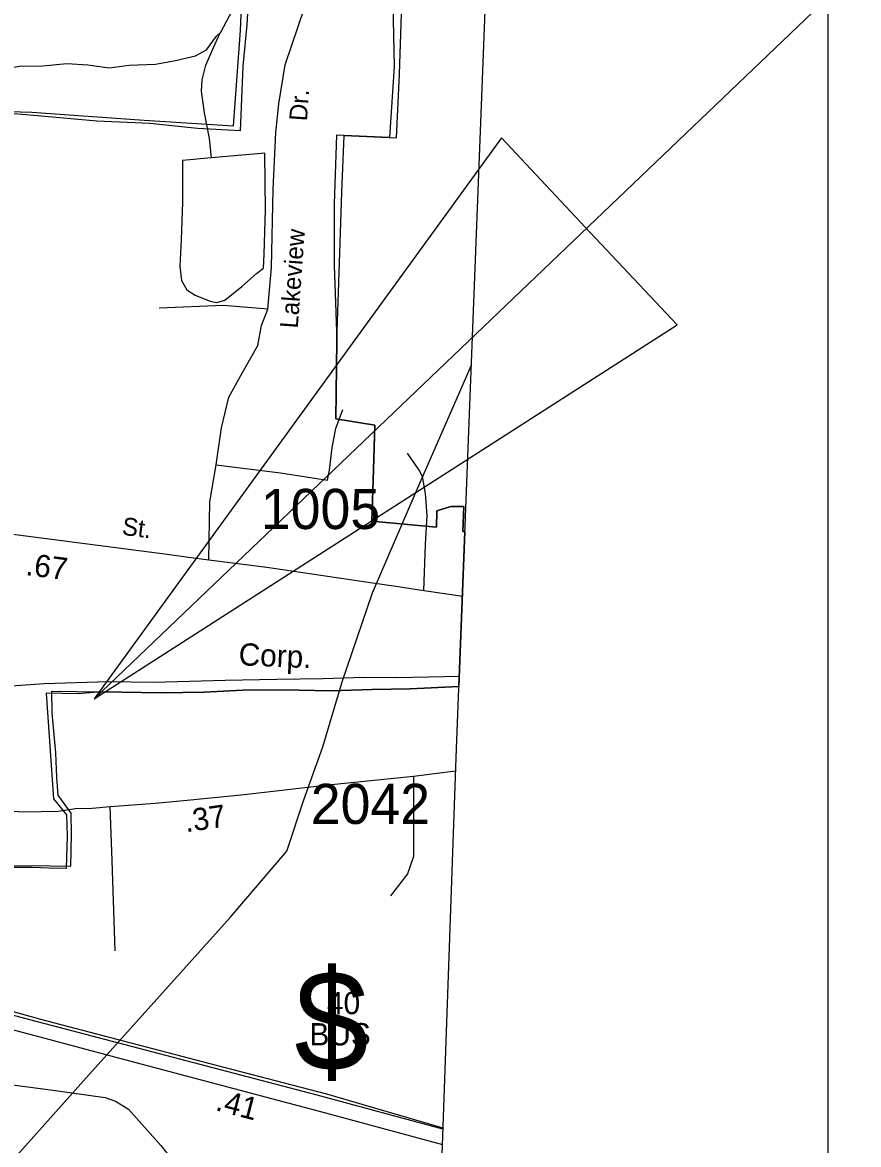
# Model space of a CAD drawing. Extents: x 1551653 to 1702041, y 811336 to 920032.
# Drawn here: x 1691164 to 1694243, y 858826 to 862956 of the extents above; entities that cross this region are included whole.
import ezdxf

# ---------------------------------------------------------------- set-up
doc = ezdxf.new("R2010")
doc.units = 0
for name, color, linetype in [('Old_Level_10', 7, 'Continuous'), ('Old_Level_11', 7, 'Continuous'), ('Old_Level_14', 7, 'Continuous'), ('Old_Level_17', 7, 'Continuous'), ('Old_Level_27', 7, 'Continuous'), ('Old_Level_3', 7, 'Continuous'), ('Old_Level_32', 7, 'Continuous'), ('Old_Level_35', 7, 'Continuous'), ('Old_Level_44', 7, 'Continuous'), ('Old_Level_48', 7, 'Continuous'), ('Old_Level_49', 7, 'Continuous'), ('Old_Level_5', 7, 'Continuous'), ('Old_Level_52', 7, 'Continuous'), ('Old_Level_56', 7, 'Continuous'), ('Old_Level_62', 7, 'Continuous'), ('Old_Level_63', 7, 'Continuous'), ('Old_Level_8', 7, 'Continuous')]:
    doc.layers.add(name, color=color, linetype=linetype)

msp = doc.modelspace()

# ---------------------------------------------------------------- linework, layer by layer
at = {"layer": 'Old_Level_27'}
for points in [[(1692712.015, 858882.198), (1692249.124, 859008.024), (1691841.929, 859114.604), (1691195.96, 859283.769), (1691136.43, 859300.104), (1691007.056, 859335.604), (1690869.664, 859372.532)], [(1690870.318, 859313.685), (1690989.319, 859284.917), (1691209.666, 859227.377), (1691484.282, 859154.147), (1692279.363, 858942.299), (1692710.035, 858826.149)]]:
    msp.add_lwpolyline(points, dxfattribs=at)
at = {"layer": 'Old_Level_3'}
msp.add_line((1694242.554, 863156.523), (1691428.219, 860466.324), dxfattribs=at)
for points in [[(1692927.517, 862530.737), (1691428.219, 860466.324), (1693574.683, 861842.209), (1693254.483, 862182.873), (1692927.517, 862530.737)], [(1690917.532, 859372.827), (1690918.319, 859372.619), (1691041.383, 859340.019), (1691230.851, 859287.526), (1691877.175, 859118.563), (1692283.999, 859011.936), (1692712.199, 858887.397)]]:
    msp.add_lwpolyline(points, dxfattribs=at)
at = {"layer": 'Old_Level_32'}
for points in [[(1689381.285, 861289.106), (1689532.729, 861266.816), (1689664.129, 861251.212), (1689836.667, 861241.348), (1690192.919, 861181.277), (1690306.718, 861167.98), (1690356.62, 861161.579), (1690608.42, 861134.679), (1690834.02, 861106.277), (1691013.918, 861086.477), (1691696.916, 860998.977), (1691774.816, 860987.98), (1691850.816, 860977.278), (1692064.415, 860950.877), (1692427.915, 860896.878), (1692547.816, 860879.68), (1692641.615, 860864.578), (1692785.416, 860844.454)], [(1690892.11, 860073.994), (1691072.69, 860055.993), (1691168.691, 860050.094), (1691297.293, 860052.269), (1691358.219, 860062.582), (1691420.217, 860063.28), (1691486.417, 860069.98), (1691652.818, 860082.582), (1691770.668, 860093.074), (1691979.9, 860113.996), (1692289.17, 860149.305), (1692604.325, 860181.997), (1692758.624, 860201.779)]]:
    msp.add_lwpolyline(points, dxfattribs=at)
at = {"layer": 'Old_Level_35'}
for points in [[(1692067.4, 861900.525), (1692080.734, 862053.983), (1692087.401, 862340.882), (1692097.402, 862551.053), (1692107.402, 862656.435), (1692130.737, 862799.885), (1692227.41, 863083.448)], [(1692067.4, 861900.525), (1691904.057, 861913.87), (1691667.375, 861903.861)], [(1691877.507, 861327.719), (1691897.389, 861463.504), (1691924.058, 861576.93), (1691974.061, 861667.003), (1692030.731, 861767.084), (1692044.065, 861840.477), (1692067.4, 861900.525)], [(1691877.507, 861327.719), (1692114.188, 861297.695), (1692287.531, 861271.006), (1692294.199, 861307.703), (1692304.2, 861391.103), (1692317.534, 861461.161), (1692344.202, 861531.217)], [(1692641.615, 860864.578), (1692647.48, 861034.616), (1692654.018, 861140.54), (1692647.48, 861221.617), (1692637.018, 861284.386), (1692624.214, 861307.579), (1692581.415, 861370.479)], [(1691850.816, 860977.278), (1691854.172, 861190.941), (1691877.507, 861327.719)], [(1692604.325, 860181.997), (1692603.305, 859885.853), (1692582.196, 859822.478), (1692518.869, 859741.5)], [(1691505.719, 859539.282), (1691494.416, 859871.68), (1691486.417, 860069.98)], [(1690867.049, 859082.223), (1690986.703, 859063.916), (1691266.825, 859026.925), (1691468.652, 858999.153), (1691506.513, 858985.454), (1691554.898, 858956.684), (1691673.898, 858821.991), (1691859.693, 858585.096), (1691917.717, 858506.829), (1692056.474, 858340.197), (1692205.322, 858203.862), (1692297.863, 858123.99), (1692348.319, 858096.218), (1692416.436, 858083.594), (1692524.556, 858070.065), (1692683.238, 858067.442)]]:
    msp.add_lwpolyline(points, dxfattribs=at)
at = {"layer": 'Old_Level_44'}
msp.add_lwpolyline([(1691106.761, 860513.319), (1691243.884, 860522.812), (1691481.221, 860529.638), (1691646.415, 860527.422), (1691910.614, 860534.62), (1692100.511, 860538.151), (1692271.809, 860540.975), (1692422.556, 860545.537), (1692542.701, 860544.861), (1692658.466, 860547.275), (1692771.818, 860549.438)], dxfattribs=at)
at = {"layer": 'Old_Level_48'}
for points in [[(1692001.925, 863160.371), (1691990.16, 862947.09), (1691974.851, 862794.994), (1691969.264, 862645.093), (1691965.79, 862557.058), (1691807.969, 862564.876), (1691632.641, 862583.351), (1691437.772, 862592.678), (1691218.938, 862611.992), (1690987.209, 862631.559), (1690763.404, 862644.62), (1690514.014, 862667.704), (1690337.745, 862679.847), (1690109.963, 862695.368), (1689892.585, 862707.511), (1689893.392, 862707.494), (1689620.571, 862727.858), (1689456.454, 862742.94), (1689190.031, 862760.795), (1688772.528, 862802.872), (1688864.859, 864250.516)], [(1692770.332, 860511.099), (1692792.41, 861080.648), (1692784.971, 861081.576), (1692789.351, 861174.354), (1692740.992, 861174.495), (1692689.86, 861158.026), (1692688.603, 861098.521), (1692450.461, 861119.797), (1692456.904, 861310.164), (1692461.166, 861473.586), (1692317.364, 861496.211), (1692321.035, 861784.255), (1692331.944, 862071.367), (1692339.847, 862330.756), (1692348.289, 862539.338), (1692540.756, 862530.851), (1692552.15, 862764.771), (1692561.681, 863063.022)], [(1691118.652, 859851.834), (1691205.736, 859853.323), (1691266.956, 859851.345), (1691341.887, 859849.895), (1691345.158, 859966.506), (1691342.792, 860045.128), (1691295.033, 860111.932), (1691290.771, 860177.096), (1691287.044, 860267.65), (1691279.052, 860347.177), (1691273.226, 860414.756), (1691272.487, 860494.139), (1691273.294, 860494.123), (1691455.404, 860491.393), (1691675.397, 860488.722), (1691832.614, 860490.442), (1691975.445, 860497.994), (1692122.187, 860499.917), (1692297.817, 860495.724), (1692451.071, 860500.694), (1692590.562, 860502.758), (1692591.369, 860502.741), (1692770.332, 860511.099)]]:
    msp.add_lwpolyline(points, dxfattribs=at)
at = {"layer": 'Old_Level_49'}
for points in [[(1688828.17, 864245.856), (1688772.528, 862802.872), (1689190.031, 862760.795), (1689456.454, 862742.94), (1689620.571, 862727.858), (1689893.392, 862707.494), (1689892.585, 862707.511), (1690109.963, 862695.368), (1690337.745, 862679.847), (1690514.014, 862667.704), (1690763.404, 862644.62), (1690987.209, 862631.559), (1691198.564, 862625.053), (1691612.267, 862596.412), (1691941.266, 862575.437), (1691967.091, 862925.59), (1691975.7, 863129.367)], [(1692526.633, 863080.575), (1692532.372, 862793.565), (1692515.155, 862532.386), (1692320.033, 862540.996), (1692311.425, 862288.428), (1692311.425, 862061.689), (1692321.035, 861784.255), (1692317.364, 861496.211), (1692461.166, 861473.586), (1692456.904, 861310.164), (1692450.461, 861119.797), (1692688.603, 861098.521), (1692689.86, 861158.026), (1692740.992, 861174.495), (1692789.351, 861174.354), (1692784.971, 861081.576), (1692792.41, 861080.648), (1692770.332, 860511.099)], [(1692770.332, 860511.099), (1692591.369, 860502.741), (1692590.562, 860502.758), (1692451.071, 860500.694), (1692297.817, 860495.724), (1692122.187, 860499.917), (1691975.445, 860497.994), (1691832.614, 860490.442), (1691675.397, 860488.722), (1691455.404, 860491.393), (1691369.009, 860484.695), (1691250.826, 860487.65), (1691278.219, 860098.43), (1691326.756, 860039.357), (1691329.121, 859960.735), (1691325.492, 859841.325), (1691261.082, 859843.593), (1691199.862, 859845.572), (1691118.556, 859845.089)]]:
    msp.add_lwpolyline(points, dxfattribs=at)
at = {"layer": 'Old_Level_52'}
msp.add_lwpolyline([(1693532.791, 878638.321), (1693519.914, 877349.945), (1693492.014, 876609.648), (1693453.815, 875667.649), (1693430.213, 875135.35), (1693375.315, 874115.254), (1693330.715, 873313.552), (1693283.815, 872475.555), (1693250.613, 871813.457), (1693208.113, 871017.258), (1693160.515, 870131.361), (1693122.415, 869369.262), (1693086.516, 868609.064), (1693046.713, 867715.066), (1693006.516, 866758.966), (1692985.469, 866061.038), (1692761.517, 860283.68), (1692552.714, 854372.091), (1692258.315, 846140.608), (1691699.317, 830912.039), (1691456.683, 824436.459)], dxfattribs=at)
at = {"layer": 'Old_Level_56'}
msp.add_lwpolyline([(1687526.826, 854481.69), (1687902.025, 854933.691), (1688265.023, 855375.99), (1688552.923, 855718.889), (1688869.221, 856107.488), (1689185.421, 856486.286), (1689483.423, 856841.085), (1689793.721, 857211.987), (1690152.421, 857632.084), (1690539.52, 858088.084), (1690833.318, 858434.983), (1691052.117, 858684.684), (1691388.317, 859060.983), (1691929.215, 859661.382), (1692137.915, 859905.082), (1692199.917, 860094.481), (1692270.117, 860289.779), (1692340.815, 860529.08), (1692452.515, 860855.979), (1692614.614, 861232.277), (1692816.081, 861691.298)], dxfattribs=at)
at = {"layer": 'Old_Level_62'}
for points in [[(1692463.517, 863988.021), (1692233.445, 863570.113), (1692051.272, 863217.395), (1691893.352, 862918.222)], [(1690873.423, 862764.228), (1690918.945, 862764.126), (1690986.92, 862765.971), (1691153.319, 862794.678), (1691239.339, 862796.216), (1691327.203, 862804.213), (1691405.328, 862799.394), (1691483.146, 862788.732), (1691557.477, 862798.677), (1691653.544, 862802.47), (1691727.67, 862815.799), (1691801.694, 862833.126), (1691841.884, 862855.271), (1691878.281, 862904.586), (1691893.352, 862918.222)], [(1691859.519, 862456.958), (1691852.137, 862528.521), (1691834.81, 862623.152), (1691823.019, 862703.02), (1691825.275, 862744.851), (1691839.526, 862798.677), (1691863.927, 862854.861), (1691884.227, 862901.203), (1691893.352, 862918.222)], [(1691859.519, 862456.958), (1691753.712, 862447.628), (1691752.789, 862293.326), (1691748.175, 862157.171), (1691743.459, 862058.849), (1691747.355, 862026.758), (1691749.406, 862005.33), (1691769.091, 861971.292), (1691799.951, 861951.812), (1691832.964, 861938.791), (1691854.905, 861930.179), (1691879.101, 861924.745), (1691908.936, 861933.972), (1691971.272, 861983.595), (1692025.713, 862031.782), (1692051.652, 862051.775), (1692053.908, 862103.345), (1692058.727, 862265.746), (1692057.599, 862367.555), (1692055.959, 862474.284), (1691859.519, 862456.958)]]:
    msp.add_lwpolyline(points, dxfattribs=at)
at = {"layer": 'Old_Level_63'}
msp.add_lwpolyline([(1631612.821, 874749.337), (1694128.892, 874749.337), (1694128.892, 831307.151), (1631612.821, 831307.151), (1631612.821, 874749.337)], dxfattribs=at)

# ---------------------------------------------------------------- texts
at = {"layer": 'Old_Level_10'}
for s, rotation, p in [('Dr.', 86.212628, (1692211.649, 862591.097)), ('Lakeview', 85.838231, (1692177.534, 861828.108))]:
    msp.add_text(s, height=65.6167, rotation=rotation, dxfattribs=at).set_placement(p)
at = {"layer": 'Old_Level_11'}
msp.add_text('St.', height=65.6167, rotation=352.699517, dxfattribs=at).set_placement((1691528.064, 861070.294))
at = {"layer": 'Old_Level_14'}
msp.add_text('Corp.', height=82.0208, rotation=357.611314, dxfattribs=at).set_placement((1691958.759, 860589.898))
at = {"layer": 'Old_Level_17'}
for s, rotation, p in [('.67', 352.699517, (1691173.316, 860922.063)), ('.37', 8.205214, (1691766.111, 859975.074)), ('.41', 345.325006, (1691871.063, 858952.762))]:
    msp.add_text(s, height=82.0208, rotation=rotation, dxfattribs=at).set_placement(p)
at = {"layer": 'Old_Level_5'}
for s, height, p in [('$', 367.453, (1692164.87, 859097.268)), ('40', 82.0208, (1692285.336, 859305.601)), ('BUS', 82.0208, (1692220.803, 859190.771))]:
    msp.add_text(s, height=height, dxfattribs=at).set_placement(p)
at = {"layer": 'Old_Level_8'}
for s, p in [('1005', (1692041.852, 861091.252)), ('2042', (1692225.618, 860005.847))]:
    msp.add_text(s, height=147.6375, dxfattribs=at).set_placement(p)

doc.saveas('drawing.dxf')
